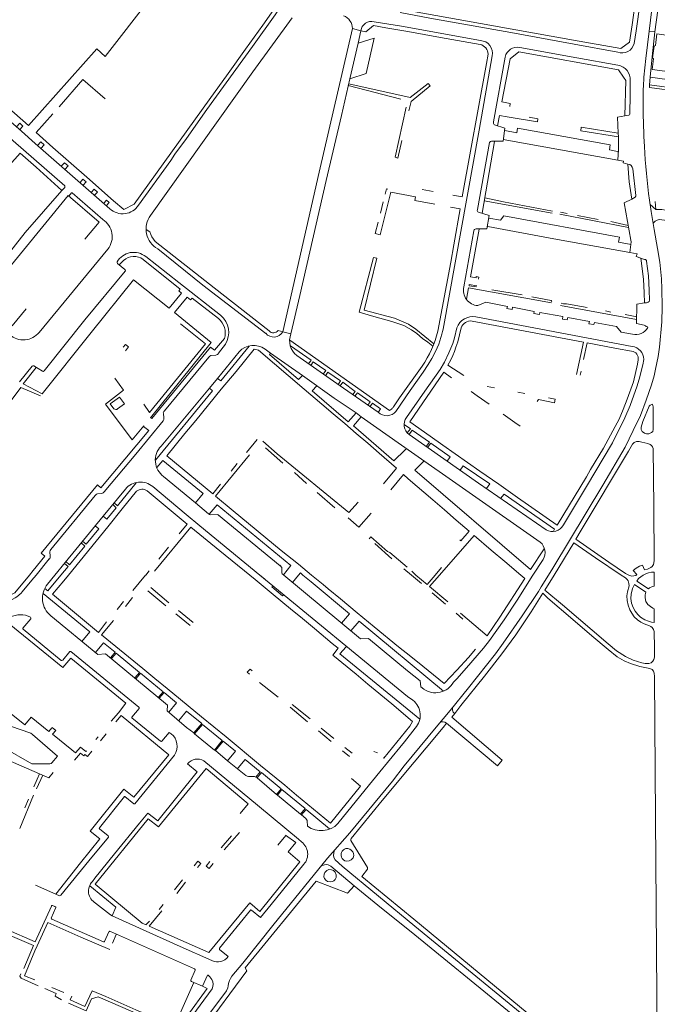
# Model space of a CAD drawing. Extents: x 145000 to 155000, y 457500 to 470000.
# Tile 498 of 548: x 154448 to 154700, y 466330 to 466720. Entities that reach past the tile are written whole.
import ezdxf

# ---------------------------------------------------------------- set-up
doc = ezdxf.new("R2010")
doc.units = 0
doc.header["$LTSCALE"] = 0.2
doc.header["$MEASUREMENT"] = 0
doc.layers.add('kant verharding', color=252, linetype='Continuous', lineweight=0)

msp = doc.modelspace()

# ---------------------------------------------------------------- linework, layer by layer
at = {"layer": 'kant verharding', "lineweight": 0}
for p, q in [((154694.64, 466750.21), (154690.11, 466717.86)), ((154699.1, 466715.09), (154703.66, 466748.39)), ((154699.56, 466736.89), (154696.8, 466715.4)), ((154503.89, 466734.28), (154481.49, 466705.31)), ((154666.92, 466711.88), (154603.48, 466723.21)), ((154587.94, 466719.13), (154598.75, 466717.33)), ((154598.75, 466717.33), (154630.11, 466711.67)), ((154582.7, 466715.57), (154579.35, 466716.41)), ((154584.62, 466715.08), (154582.7, 466715.57)), ((154592.54, 466716.73), (154601.24, 466715.28)), ((154696.8, 466715.4), (154695.55, 466704.6)), ((154696.8, 466715.4), (154699.1, 466715.09)), ((154699.1, 466715.09), (154698, 466705.17)), ((154587.96, 466712.57), (154581.67, 466710.68)), ((154584.79, 466698.6), (154587.96, 466712.57)), ((154698.49, 466709.23), (154698.86, 466709.4)), ((154632.46, 466702.63), (154633.06, 466706.24)), ((154635.23, 466679.55), (154639.8, 466705.16)), ((154698, 466705.17), (154697.26, 466697.16)), ((154698, 466705.17), (154698.25, 466704.86)), ((154622.85, 466649.83), (154632.46, 466702.63)), ((154584.79, 466698.6), (154578.37, 466696.57)), ((154598.53, 466688.48), (154577.73, 466693.84)), ((154696.96, 466693.07), (154697.05, 466694.1)), ((154697.26, 466697.16), (154697.05, 466694.1)), ((154697.05, 466694.1), (154757.02, 466685.91)), ((154697.26, 466697.16), (154707.82, 466695.72)), ((154696.96, 466693.07), (154717.23, 466690.25)), ((154460.71, 466682.65), (154454.16, 466675.26)), ((154636.79, 466677.97), (154637.56, 466682.04)), ((154637.56, 466682.04), (154640.57, 466681.47)), ((154669.92, 466677.42), (154669.81, 466675.91)), ((154669.81, 466675.91), (154684.67, 466673.56)), ((154684.61, 466674.94), (154669.92, 466677.42)), ((154628.88, 466644.76), (154633.66, 466671.3)), ((154635.68, 466671.67), (154630.68, 466643.28)), ((154684.48, 466664.36), (154639.08, 466672.52)), ((154432.34, 466649.98), (154447.75, 466667.07)), ((154690.36, 466660.9), (154691.59, 466650.3)), ((154611.38, 466651.88), (154607.01, 466652.66)), ((154438.09, 466615.32), (154466.82, 466650.29)), ((154466.82, 466650.29), (154479, 466639.74)), ((154591.56, 466647.84), (154590.44, 466643.29)), ((154622.85, 466649.83), (154619.07, 466650.5)), ((154658.51, 466643.33), (154631.55, 466648.24)), ((154691.26, 466649.62), (154690.05, 466648.92)), ((154697.71, 466643.95), (154696.96, 466648.52)), ((154699.21, 466647.97), (154699.53, 466644.84)), ((154618.22, 466645.74), (154622.08, 466645.04)), ((154619.56, 466630.82), (154622.08, 466645.04)), ((154661.53, 466642.99), (154688.66, 466637.64)), ((154664.44, 466643.24), (154661.7, 466643.74)), ((154698.85, 466636.92), (154697.71, 466643.95)), ((154479, 466639.74), (154473.41, 466633.01)), ((154676.69, 466640.85), (154668.45, 466642.46)), ((154688.51, 466638.5), (154681.65, 466639.97)), ((154499.17, 466635.92), (154497.68, 466636.82)), ((154623.46, 466614.21), (154627.47, 466636.39)), ((154626.17, 466618.13), (154629.57, 466637.01)), ((154632.99, 466638.04), (154632.71, 466638.09)), ((154455.27, 466596.12), (154482.46, 466629.07)), ((154619.56, 466630.82), (154618.32, 466623.86)), ((154486.31, 466623.38), (154489.28, 466621.02)), ((154488.73, 466624.58), (154486.98, 466622.85)), ((154618.32, 466623.86), (154613.2, 466596.54)), ((154473.36, 466601.06), (154489.35, 466620.31)), ((154628.3, 466617.68), (154626.17, 466618.13)), ((154628.3, 466617.68), (154628.4, 466618.18)), ((154629.46, 466618), (154628.4, 466618.18)), ((154629.46, 466618), (154629.27, 466617.22)), ((154624.58, 466609.29), (154625.38, 466613.76)), ((154658.25, 466607.85), (154625.38, 466613.76)), ((154625.52, 466614.53), (154625.62, 466615.07)), ((154625.52, 466614.53), (154628.55, 466614.17)), ((154628.64, 466614.55), (154625.62, 466615.07)), ((154634.54, 466612.9), (154646.53, 466610.94)), ((154555.01, 466595.54), (154558.47, 466610.7)), ((154695.79, 466607.83), (154695.04, 466607.83)), ((154450.11, 466605.43), (154444.57, 466598.76)), ((154691.9, 466601.22), (154661.81, 466606.74)), ((154664.18, 466607.43), (154672.36, 466605.96)), ((154679.61, 466604.59), (154681.67, 466604.15)), ((154473.36, 466601.06), (154457.25, 466580.85)), ((154670.84, 466592.3), (154626.72, 466600.59)), ((154628.22, 466602.27), (154690.12, 466590.57)), ((154687.33, 466603.16), (154691.92, 466602.24)), ((154475.93, 466596.04), (154456.43, 466571.76)), ((154551.73, 466596.39), (154549.91, 466596.82)), ((154555.01, 466595.54), (154551.73, 466596.39)), ((154594.06, 466565.17), (154554.58, 466592.97)), ((154668.09, 466579.41), (154670.84, 466592.3)), ((154489.43, 466591.32), (154488.51, 466590.32)), ((154529.06, 466591.4), (154526.3, 466587.87)), ((154670.9, 466585.41), (154672.31, 466592.01)), ((154522.51, 466586.34), (154504.88, 466565.03)), ((154525.25, 466587.13), (154523.31, 466586.99)), ((154447.56, 466576.59), (154452.48, 466582.74)), ((154454.06, 466582.24), (154448.99, 466575.68)), ((154453.13, 466582.86), (154456.6, 466580.73)), ((154606.95, 466582.76), (154597.99, 466570.25)), ((154669.57, 466579.12), (154669.92, 466580.8)), ((154447.99, 466574.29), (154455.8, 466570.98)), ((154448.99, 466575.68), (154456.43, 466571.76)), ((154602.18, 466573.05), (154596.56, 466564.84)), ((154626.33, 466572.7), (154628.74, 466571)), ((154632.69, 466574.7), (154635.59, 466574.15)), ((154597.99, 466570.25), (154595.6, 466566.68)), ((154628.74, 466571), (154633.47, 466567.62)), ((154644.8, 466572.43), (154647.65, 466571.95)), ((154656.94, 466570.19), (154659.67, 466569.66)), ((154484.86, 466565.9), (154483.39, 466567.84)), ((154504.53, 466563.98), (154504.72, 466562.28)), ((154639.02, 466563.7), (154643.65, 466560.46)), ((154492.18, 466553.5), (154496.69, 466559.17)), ((154599.91, 466559.65), (154602.31, 466557.96)), ((154601.07, 466556.33), (154602.31, 466557.96)), ((154601.76, 466555.69), (154603.05, 466557.44)), ((154603.05, 466557.44), (154609.92, 466552.61)), ((154645.77, 466558.93), (154643.65, 466560.46)), ((154683.42, 466558.83), (154678.76, 466550.29)), ((154537.47, 466548.58), (154541.65, 466553.7)), ((154615.17, 466551.39), (154610.1, 466554.98)), ((154544.94, 466550.33), (154551.81, 466544.38)), ((154598.76, 466551.47), (154653.75, 466513.04)), ((154608.62, 466550.89), (154609.92, 466552.61)), ((154609.12, 466550.55), (154610.41, 466552.26)), ((154673.66, 466541.84), (154678.76, 466550.29)), ((154538.57, 466547.61), (154525.12, 466531.3)), ((154531.33, 466541.17), (154533.73, 466544.14)), ((154607.23, 466544.76), (154607.61, 466545.13)), ((154671.99, 466538.86), (154673.66, 466541.84)), ((154561.17, 466536.22), (154556.35, 466540.63)), ((154601.44, 466538.17), (154611.18, 466529.76)), ((154480.68, 466523.39), (154489.51, 466534.09)), ((154493.71, 466536.54), (154486.3, 466527.39)), ((154513.48, 466523.98), (154500.27, 466535.07)), ((154524.01, 466532.22), (154527.11, 466535.95)), ((154644.78, 466530.7), (154637.27, 466535.98)), ((154477.49, 466531.58), (154459.96, 466510.16)), ((154480.18, 466532.36), (154478.34, 466532.12)), ((154498.04, 466533.4), (154513.9, 466520.19)), ((154517.24, 466528.55), (154520.23, 466532.32)), ((154572.45, 466526.68), (154565.43, 466532.7)), ((154611.18, 466529.76), (154615.78, 466525.83)), ((154484.42, 466527.91), (154485.73, 466526.69)), ((154484.99, 466528.61), (154486.3, 466527.39)), ((154525.78, 466527.79), (154522.65, 466524.08)), ((154555.02, 466503.85), (154525.78, 466527.79)), ((154615.78, 466525.83), (154620.46, 466521.8)), ((154465.55, 466504.92), (154480.68, 466523.39)), ((154525.73, 466524.01), (154523.14, 466523.88)), ((154550.68, 466503.69), (154526.26, 466523.72)), ((154577.72, 466522.67), (154581.89, 466518.95)), ((154581.89, 466518.95), (154586.72, 466524.51)), ((154500.93, 466501.51), (154515.3, 466519.03)), ((154510.77, 466516.28), (154513.9, 466520.19)), ((154620.46, 466521.8), (154625.55, 466517.41)), ((154586.64, 466515.16), (154585.97, 466514.32)), ((154593.22, 466509.38), (154586.64, 466515.16)), ((154613.88, 466500), (154627.5, 466515.68)), ((154622.3, 466513.62), (154625.55, 466517.41)), ((154627.5, 466515.68), (154634.33, 466509.91)), ((154467.31, 466504.11), (154473.37, 466511.49)), ((154471.94, 466512.71), (154473.37, 466511.49)), ((154472.51, 466513.41), (154473.94, 466512.19)), ((154502.63, 466506.24), (154506.47, 466511.11)), ((154588.2, 466512.45), (154594.95, 466506.5)), ((154622.3, 466513.62), (154621.85, 466514.01)), ((154649.9, 466502.2), (154655.32, 466510.43)), ((154459.24, 466506.37), (154454.08, 466500)), ((154459.55, 466509.16), (154459.64, 466507.47)), ((154634.33, 466509.91), (154639.7, 466505.37)), ((154685.75, 466500), (154675.63, 466506.85)), ((154465.55, 466504.92), (154461.56, 466500)), ((154463.94, 466500), (154466.74, 466503.42)), ((154465.33, 466504.64), (154466.74, 466503.42)), ((154465.9, 466505.34), (154467.31, 466504.11)), ((154550.57, 466503.99), (154551.36, 466503.04)), ((154551.39, 466501.09), (154551.36, 466503.04)), ((154552.07, 466500.12), (154555.02, 466503.85)), ((154602.73, 466500), (154599.71, 466502.54)), ((154614.59, 466503), (154612.15, 466500)), ((154639.7, 466505.37), (154646.03, 466500)), ((154654.89, 466506.15), (154650.86, 466500)), ((154452.94, 466501.75), (154451.51, 466500)), ((154454.08, 466500), (154452.43, 466497.97)), ((154461.56, 466500), (154458.64, 466496.41)), ((154465.05, 466497.69), (154466.95, 466500)), ((154492.45, 466493.95), (154497.45, 466500)), ((154498.83, 466501.71), (154497.49, 466500)), ((154538.67, 466500), (154540.9, 466498.19)), ((154542.72, 466500), (154601.2, 466451.95)), ((154542.72, 466500), (154544.51, 466498.53)), ((154552.22, 466500), (154551.99, 466500.19)), ((154558.03, 466500), (154555.56, 466497.07)), ((154563.05, 466497.36), (154559.77, 466500)), ((154567.72, 466496.33), (154563.16, 466500)), ((154602.73, 466500), (154606.65, 466496.61)), ((154604.48, 466500), (154602.88, 466501.54)), ((154695.48, 466500.52), (154694.48, 466500)), ((154698.79, 466500), (154698.78, 466501.22)), ((154506.59, 466489.05), (154499.46, 466495.05)), ((154563.05, 466497.36), (154578.21, 466484.62)), ((154475.42, 466477.59), (154456.94, 466492.72)), ((154489.49, 466487.6), (154492.27, 466491.07)), ((154498.37, 466493.74), (154505.47, 466487.81)), ((154610.97, 466493), (154616.17, 466488.46)), ((154486.18, 466486.31), (154488.64, 466489.54)), ((154478.58, 466468.58), (154459.87, 466483.89)), ((154509.43, 466484.61), (154515.05, 466479.98)), ((154516.29, 466481.19), (154510.52, 466485.94)), ((154578.21, 466484.62), (154575.08, 466480.95)), ((154620.47, 466484.88), (154623.07, 466482.54)), ((154622.18, 466484.98), (154632.75, 466475.95)), ((154637.74, 466483.4), (154632.75, 466475.95)), ((154478.84, 466477.28), (154481.91, 466481.46)), ((154479.93, 466476.38), (154484.68, 466482.08)), ((154479.93, 466476.38), (154484.68, 466482.08)), ((154578.77, 466477.9), (154581.97, 466481.7)), ((154581.97, 466481.7), (154615.4, 466454.04)), ((154472.26, 466473.75), (154475.42, 466477.59)), ((154574.42, 466468.81), (154576.83, 466471.64)), ((154478.58, 466468.58), (154481.61, 466468.86)), ((154481.61, 466468.86), (154506.16, 466448.49)), ((154606.04, 466442.89), (154574.42, 466468.81)), ((154549.9, 466451.59), (154542.56, 466457.49)), ((154601.2, 466451.95), (154603.3, 466450.42)), ((154506.16, 466448.49), (154506.04, 466446.24)), ((154506.69, 466445.68), (154509.64, 466449.47)), ((154562.58, 466443.03), (154555.51, 466448.8)), ((154619.85, 466445.2), (154622.34, 466448.3)), ((154442.89, 466446.16), (154449.67, 466440.65)), ((154483.8, 466442.14), (154486.66, 466445.39)), ((154485.66, 466441.84), (154487.79, 466444.45)), ((154506.04, 466446.24), (154513.71, 466439.7)), ((154554.66, 466447.64), (154561.55, 466441.9)), ((154613.27, 466437.32), (154615.82, 466440.36)), ((154460.39, 466439.62), (154461.9, 466438.42)), ((154461.9, 466438.42), (154460.58, 466436.95)), ((154460.58, 466436.95), (154468.2, 466430.83)), ((154479.65, 466434.38), (154481.8, 466437.13)), ((154565.92, 466438.29), (154570.96, 466434.11)), ((154571.99, 466435.33), (154567, 466439.38)), ((154599.96, 466433.95), (154604.19, 466439.39)), ((154603.78, 466425.97), (154613.27, 466437.32)), ((154477.69, 466434.94), (154478.72, 466435.89)), ((154525.1, 466430.47), (154528.21, 466434.26)), ((154455.44, 466421.3), (154434.83, 466430.31)), ((154575.45, 466430.45), (154578.2, 466428.2)), ((154579.24, 466429.47), (154576.36, 466431.73)), ((154589.22, 466429.57), (154587.85, 466430.16)), ((154591.56, 466427.65), (154591.76, 466427.47)), ((154456.75, 466420.74), (154454.28, 466415.35)), ((154454.5, 466419.21), (154455.44, 466421.3)), ((154521.44, 466423.42), (154502.5, 466400.27)), ((154538.08, 466409.47), (154521.44, 466423.42)), ((154454.5, 466419.21), (154453.15, 466416.12)), ((154538.17, 466420.24), (154540.05, 466420.26)), ((154579.03, 466419.48), (154582.57, 466416.39)), ((154447.62, 466399.66), (154453.08, 466412.79)), ((154451.09, 466411.3), (154449.58, 466407.84)), ((154534.89, 466405.58), (154538.08, 466409.47)), ((154498.47, 466403.45), (154477.46, 466377.64)), ((154502.5, 466400.27), (154498.47, 466403.45)), ((154561.57, 466400.5), (154561.37, 466402.8)), ((154528.61, 466391.18), (154534.6, 466398.01)), ((154556.89, 466394.06), (154552.89, 466397.07)), ((154531.44, 466396.68), (154527.44, 466392.01)), ((154549.83, 466393.08), (154552.95, 466396.91)), ((154553.96, 466390.34), (154556.89, 466394.06)), ((154558.56, 466386.43), (154553.96, 466390.34)), ((154542.68, 466366.8), (154558.56, 466386.43)), ((154547.17, 466369.55), (154560.12, 466385.49)), ((154477.46, 466377.64), (154496.15, 466362.19)), ((154508.96, 466375.33), (154512.11, 466379.31)), ((154513.28, 466378.45), (154509.78, 466373.96)), ((154461.84, 466373.66), (154453.79, 466377.21)), ((154522.54, 466350.49), (154538.73, 466370.16)), ((154538.73, 466370.16), (154542.68, 466366.8)), ((154498.83, 466361.01), (154503.89, 466367.02)), ((154504.38, 466369.59), (154502.87, 466367.58)), ((154496.15, 466362.19), (154497.69, 466361.52)), ((154499.03, 466362.94), (154497.6, 466361.56)), ((154498.83, 466361.01), (154522.54, 466350.49)), ((154535.96, 466346.29), (154548.36, 466361.83)), ((154484.36, 466354.29), (154485.85, 466357.69)), ((154449.24, 466344.16), (154453.06, 466353.3)), ((154454.97, 466337.37), (154448.23, 466340.43)), ((154516.6, 466338.64), (154510.74, 466325.53)), ((154460.34, 466336.73), (154465.11, 466334.65)), ((154468.26, 466333.29), (154467.58, 466331.79)), ((154476.08, 466332.13), (154478.67, 466332.96)), ((154496.39, 466325.31), (154478.67, 466332.96))]:
    msp.add_line(p, q, dxfattribs=at)
at = {"layer": 'kant verharding', "lineweight": 0, "flags": 128}
for points in [[(154450.49, 466749.43), (154449.12, 466747.54), (154442.41, 466739.84), (154428.59, 466724.3), (154415.42, 466709.35), (154451.14, 466677.98)], [(154564.68, 466750.71), (154563.25, 466747.69), (154561.74, 466744.3), (154559.82, 466740.32), (154557.76, 466736.48), (154554.85, 466730.86), (154551.99, 466726.58), (154548.7, 466721.84), (154539.76, 466709.33), (154521.74, 466684.34), (154513.59, 466672.93), (154509.03, 466666.71), (154507.38, 466664.12), (154494.64, 466646.47)], [(154454.16, 466675.26), (154460.7, 466669.33), (154474.22, 466657.62), (154484.77, 466648.27), (154488.78, 466644.8), (154492.92, 466646.87), (154522.56, 466688.19), (154530.18, 466698.68), (154537.05, 466708.33), (154543.82, 466717.72), (154554.15, 466732.59), (154556.57, 466736.77), (154559.08, 466741.85)], [(154690.98, 466710.5), (154691.75, 466715.55), (154694.77, 466737.14)], [(154684.4, 466707.05), (154667.19, 466710.26), (154642.1, 466714.82), (154610.01, 466720.56), (154598.25, 466722.78)], [(154499.37, 466642.44), (154539.95, 466699.23), (154555.53, 466720.65)], [(154592.54, 466716.73), (154587.67, 466717.61), (154584.62, 466715.08)], [(154690.11, 466717.86), (154689.14, 466711.03), (154685.64, 466708.5), (154666.92, 466711.88)], [(154579.35, 466716.41), (154566.2, 466659.62), (154551.73, 466596.39)], [(154558.47, 466610.7), (154569, 466656.23), (154575.04, 466681.94), (154578.37, 466696.57), (154581.67, 466710.68), (154582.7, 466715.57)], [(154601.24, 466715.28), (154614.17, 466712.95), (154629.89, 466710.15)], [(154699.93, 466714.3), (154699.33, 466709.75), (154698.86, 466709.4), (154698.25, 466704.86), (154698.61, 466704.39), (154698.04, 466700.21)], [(154699.93, 466714.3), (154709.98, 466712.92), (154709.43, 466708.84), (154709.8, 466708.28), (154711.76, 466708.02), (154712.26, 466708.45), (154712.78, 466712.54), (154722.68, 466711.18), (154722.12, 466707.11), (154722.5, 466706.56), (154724.23, 466706.32), (154724.74, 466706.76), (154725.28, 466710.83), (154735.38, 466709.45), (154734.81, 466705.39), (154735.18, 466704.83), (154736.96, 466704.59), (154737.48, 466705.02), (154737.98, 466709.09), (154748.09, 466707.71)], [(154481.49, 466705.31), (154478.08, 466708.38), (154451.14, 466677.98)], [(154634.73, 466705.67), (154629.52, 466676.15), (154615.29, 466597.34), (154615.04, 466596.47), (154614.82, 466595.39), (154613.53, 466591.45), (154612.89, 466590.01), (154612.39, 466588.74)], [(154638.57, 466687.36), (154641.82, 466704.46), (154645.21, 466707.25), (154684.76, 466700.07), (154686.68, 466697.22), (154687.59, 466695.86), (154687.24, 466681.88)], [(154645.67, 466708.92), (154668.28, 466704.81), (154684.47, 466701.95)], [(154483.34, 466645.04), (154453.76, 466670.93), (154448.26, 466675.8), (154437.45, 466685.2), (154435.17, 466687.31), (154415.9, 466704.6)], [(154698.04, 466700.21), (154708.07, 466698.84), (154708.68, 466702.98), (154709.2, 466703.37), (154711.15, 466703.1), (154711.54, 466702.59), (154710.83, 466698.46), (154720.76, 466697.11), (154721.39, 466701.24), (154721.89, 466701.63), (154723.63, 466701.39), (154724.02, 466700.89), (154723.38, 466696.75), (154733.45, 466695.38), (154734.08, 466699.51), (154734.58, 466699.9), (154736.36, 466699.66), (154736.73, 466699.15), (154736.06, 466695.03), (154746.17, 466693.65)], [(154464.31, 466652.34), (154465.46, 466653.53), (154465.51, 466653.78), (154465.42, 466654.13), (154445.05, 466671.98), (154428.6, 466686.65), (154420.92, 466693.24), (154412.44, 466700.75)], [(154481.4, 466688.66), (154472.64, 466696.22), (154463.18, 466685.45)], [(154577.9, 466694.56), (154602.22, 466689.14), (154609.29, 466694.68), (154610.15, 466693.73), (154602.57, 466687.6), (154601.67, 466683.83)], [(154689.37, 466695.81), (154689.39, 466689.82), (154689.24, 466683.05)], [(154638.57, 466687.36), (154641.8, 466686.71), (154641.74, 466685.57)], [(154600.61, 466685.31), (154596.27, 466665.45), (154597.33, 466665.17), (154598.91, 466672.16)], [(154684.74, 466668.62), (154684.67, 466673.56), (154684.61, 466674.94), (154684.35, 466681.34), (154687.24, 466681.88), (154688.83, 466682.11), (154689.03, 466682.29), (154689.15, 466682.51), (154689.24, 466683.05)], [(154447.58, 466676.39), (154448.86, 466677.84), (154447.67, 466678.91), (154446.39, 466677.46)], [(154634.43, 466671.87), (154638.99, 466671.87), (154639.73, 466676.99), (154635.59, 466678.37)], [(154640.57, 466681.47), (154652.65, 466679.53), (154652.82, 466680.64), (154649.34, 466681.3)], [(154684.89, 466667.66), (154681.11, 466668.42), (154681.47, 466670.32), (154644.7, 466676.99), (154644.4, 466675.15), (154639.77, 466676.01)], [(154454.64, 466670.16), (154455.95, 466671.63), (154457.28, 466670.45), (154455.98, 466668.98)], [(154447.75, 466667.07), (154454.08, 466661.58), (154464.31, 466652.34)], [(154684.74, 466668.62), (154684.48, 466664.36), (154686.65, 466663.89), (154686.58, 466663.31), (154688.47, 466662.76)], [(154464.07, 466661.9), (154465.31, 466663.31), (154466.73, 466662.04), (154465.5, 466660.65)], [(154688.47, 466662.76), (154688.97, 466655.72), (154690.05, 466648.92)], [(154471.48, 466655.42), (154472.66, 466656.76), (154473.85, 466655.7), (154472.68, 466654.36)], [(154464.31, 466652.34), (154449.7, 466635.61), (154429.5, 466610.05)], [(154480.48, 466640.76), (154468.31, 466651.42), (154468.14, 466651.32), (154467.08, 466650.07)], [(154475.92, 466651.53), (154477.07, 466652.84), (154478.35, 466651.7), (154477.21, 466650.4)], [(154589.59, 466639.72), (154588.42, 466635.26), (154590.35, 466634.8), (154594.56, 466651.69)], [(154593.37, 466652.86), (154592.81, 466652.97), (154592.29, 466650.87)], [(154612.03, 466646.87), (154604.02, 466648.33), (154604.31, 466649.82), (154594.56, 466651.69)], [(154480.86, 466647.3), (154481.92, 466648.52), (154483.04, 466647.52), (154481.99, 466646.32)], [(154631.75, 466649.37), (154639.12, 466647.78), (154658.62, 466644.12)], [(154690.05, 466648.92), (154686.96, 466647.38), (154689.54, 466632.59), (154689.77, 466631.97)], [(154697.26, 466646.73), (154699.53, 466644.84), (154701.84, 466644.71), (154709.1, 466643.52), (154710.72, 466643.4)], [(154628.3, 466637.09), (154632.59, 466637.06), (154633.57, 466642.41), (154629.34, 466643.72)], [(154633.42, 466641.33), (154637.95, 466640.57), (154639.25, 466642.26), (154685.12, 466633.86), (154684.76, 466631.86), (154689.69, 466630.94)], [(154698.46, 466639.35), (154699.2, 466640.13), (154700.07, 466640.61), (154700.86, 466640.76), (154710.24, 466639.67)], [(154689.21, 466627.7), (154657.63, 466633.41), (154632.99, 466638.04)], [(154656.98, 466500), (154658.69, 466502.77), (154678.49, 466535.64), (154687.38, 466550.71), (154690.56, 466557.23), (154693.38, 466563.21), (154695.73, 466569.24), (154697.76, 466575.36), (154698.85, 466578.9), (154699.42, 466581.51), (154700.37, 466586.61), (154700.99, 466590.28), (154701.9, 466600.28), (154702.05, 466606.29), (154701.94, 466613.42), (154701.75, 466617.26), (154701.42, 466619.92), (154701.04, 466623.97), (154700.2, 466629.3), (154698.85, 466636.92)], [(154501.26, 466632.14), (154524.55, 466613.73), (154546.41, 466596.72)], [(154689.77, 466631.97), (154689.21, 466627.7), (154692.15, 466627.23), (154691.71, 466626.21), (154695.07, 466625.03)], [(154545.01, 466595.73), (154520.13, 466614.85), (154502.24, 466629.19)], [(154506.79, 466605.65), (154511.65, 466611.61), (154510.61, 466612.51), (154511.11, 466613.26), (154496.49, 466625.03)], [(154497.53, 466626.13), (154510.57, 466615.87), (154527.17, 466602.89)], [(154611.58, 466591.6), (154604.52, 466597.38), (154601.59, 466599.31), (154596.07, 466601.79), (154583.99, 466604.96), (154589, 466625.45), (154587.67, 466625.75), (154582.09, 466604.07), (154587.77, 466602.38), (154594.9, 466600.46), (154599.69, 466598.8), (154602.7, 466597.07), (154604.8, 466595.62), (154607.11, 466593.75), (154609.27, 466592.26), (154611.23, 466590.71)], [(154693.57, 466625.48), (154694.6, 466617.18), (154694.89, 466611.83), (154695.04, 466607.83)], [(154695.87, 466624.27), (154696.54, 466618.56), (154696.88, 466612.83), (154697.06, 466608.83)], [(154506.79, 466605.65), (154492.71, 466616.91), (154475.93, 466596.04)], [(154526.33, 466601.59), (154515.87, 466609.64), (154515.22, 466608.94), (154513.88, 466610), (154508.87, 466604.03)], [(154690.24, 466595.38), (154685.74, 466596.25), (154683.94, 466598.4), (154675.23, 466600.08), (154674.97, 466599.18), (154673.03, 466599.47), (154673.18, 466600.42), (154664.67, 466601.97), (154664.45, 466601.08), (154662.48, 466601.38), (154662.67, 466602.36), (154653.6, 466604.03), (154653.41, 466603.14), (154651.19, 466603.56), (154651.34, 466604.42), (154642.78, 466606.07), (154642.58, 466605.19), (154640.53, 466605.59), (154640.7, 466606.41), (154632.19, 466608.07), (154629.08, 466606.7)], [(154650.34, 466610.23), (154658.12, 466608.7), (154658.33, 466608.28)], [(154662.07, 466607.63), (154662.89, 466607.37), (154664.18, 466607.43)], [(154695.04, 466607.83), (154692.02, 466607.32), (154691.87, 466599.63), (154694.93, 466598.93), (154695.47, 466598.7), (154695.72, 466598.5), (154696.17, 466598.3), (154696.37, 466597.99)], [(154499.45, 466562.3), (154523.46, 466592.15), (154508.87, 466604.03)], [(154511.3, 466599.49), (154521.2, 466591.53), (154499.05, 466564.35), (154496.69, 466567.66)], [(154600.77, 466562.43), (154608.03, 466572.86), (154614.06, 466581.42), (154615.81, 466584.28), (154617.5, 466587.96), (154619.08, 466591.66), (154619.76, 466593.9), (154620.68, 466597.95)], [(154622.4, 466597.93), (154621.06, 466592.37), (154620.37, 466590.21), (154619.75, 466588.55), (154619.11, 466587.01), (154618.3, 466585.28), (154617.2, 466583.1), (154623.42, 466579.01)], [(154499.34, 466562.25), (154499.44, 466562.4), (154499.89, 466562.05), (154523.18, 466590.22), (154524.67, 466589.01), (154528.67, 466593.73)], [(154489.43, 466591.32), (154490.64, 466590.38), (154489.45, 466588.87)], [(154503.57, 466551), (154522.75, 466574.06), (154525.9, 466577.89), (154534.52, 466588.47)], [(154524.01, 466532.22), (154505.88, 466547.23), (154513.04, 466556.03), (154517.4, 466561.24), (154527.37, 466573.62), (154533.28, 466580.67), (154540.4, 466589.47), (154542.14, 466589.11), (154560.27, 466573.57), (154567.3, 466567.64), (154571.71, 466563.82), (154576.37, 466559.99), (154580.83, 466556.12), (154585.49, 466552.3), (154589.95, 466548.33), (154596.83, 466542.4), (154591.6, 466536.2)], [(154525.9, 466577.89), (154527.19, 466576.86), (154538.46, 466590.68)], [(154544.77, 466589.46), (154546.96, 466587.9), (154559.6, 466579.04), (154572.13, 466570.03), (154580.78, 466564.23), (154582.77, 466562.72), (154598.76, 466551.47)], [(154554.84, 466590.83), (154563.05, 466585.05), (154562.01, 466583.64)], [(154612.39, 466588.74), (154610.85, 466585.83), (154609.41, 466583.45), (154607.36, 466580.39), (154605.06, 466577.22), (154602.18, 466573.05)], [(154689.92, 466588.68), (154683.92, 466589.69), (154672.31, 466592.01)], [(154546.96, 466587.9), (154546.46, 466587.34), (154558, 466577.43), (154559.6, 466579.04)], [(154589.59, 466564.53), (154575.84, 466574.01), (154557.36, 466586.94)], [(154562.87, 466583.05), (154563.86, 466584.46), (154568.78, 466581), (154567.8, 466579.59)], [(154694.69, 466585.41), (154694.34, 466583.21), (154692.92, 466577.61), (154691.96, 466574.58), (154690.81, 466571.22), (154689.29, 466567.14), (154687.2, 466562.32), (154682.39, 466552.4), (154672.07, 466535.11), (154662.89, 466519.85)], [(154683.42, 466558.83), (154684.95, 466561.8), (154686.61, 466565.61), (154688.2, 466569.62), (154690.66, 466576.55), (154692.26, 466583.54), (154692.54, 466585.25)], [(154568.65, 466578.95), (154569.64, 466580.36), (154574.67, 466576.9), (154573.68, 466575.45)], [(154618.6, 466578.09), (154615.61, 466580.35), (154602.1, 466560.66), (154610.1, 466554.98)], [(154492.18, 466553.5), (154481.55, 466567.7), (154488.75, 466573.2), (154485.24, 466578.01)], [(154447.99, 466574.29), (154427.44, 466547), (154428.38, 466546.19)], [(154501.34, 466545.51), (154523.93, 466572.94), (154522.75, 466574.06)], [(154565.21, 466575.01), (154563.4, 466572.95), (154577.72, 466560.68), (154580.78, 466564.23)], [(154574.48, 466574.9), (154575.52, 466576.36), (154580.5, 466572.75), (154579.51, 466571.45)], [(154483.39, 466567.84), (154487.11, 466570.52), (154489.14, 466567.88), (154486.36, 466565.81)], [(154580.32, 466570.85), (154581.3, 466572.21), (154586.34, 466568.61), (154585.4, 466567.25)], [(154659.67, 466569.66), (154659.42, 466568.27), (154653.02, 466569.48), (154652.55, 466568.74)], [(154586.25, 466566.66), (154587.24, 466568.06), (154590.46, 466565.79), (154589.52, 466564.39)], [(154698.47, 466565.86), (154698.46, 466566.64), (154698.19, 466567.68), (154697.86, 466567.59), (154697.31, 466567.28), (154696.87, 466566.87), (154694.4, 466560.87), (154693.68, 466558.64), (154693.67, 466557.63), (154694.12, 466556.91), (154694.97, 466556.26), (154695.75, 466555.88), (154696.77, 466555.88), (154697.77, 466556.43), (154698.31, 466556.87), (154698.44, 466557.71), (154698.47, 466565.86)], [(154504.36, 466561.13), (154493.55, 466547.91), (154481.03, 466532.91)], [(154582.77, 466562.72), (154579.8, 466559.08), (154595.8, 466545.25), (154600.23, 466549.57), (154600.87, 466550.19)], [(154452.94, 466501.75), (154457.49, 466507.47), (154456.05, 466508.73), (154478.35, 466535.76), (154479.78, 466534.5), (154498.67, 466557.31), (154496.68, 466558.87), (154496.79, 466559.12)], [(154656.03, 466517.94), (154629.29, 466536.46), (154601.76, 466555.69)], [(154581.57, 466528.92), (154577.9, 466524.74), (154549.59, 466548.04), (154543.82, 466553.03)], [(154610.41, 466552.26), (154618.08, 466546.87), (154616.87, 466545.13)], [(154615.17, 466551.39), (154629.8, 466541.12), (154637.27, 466535.98)], [(154698.68, 466527.19), (154698.48, 466550.15), (154698.23, 466550.79), (154697.85, 466551.3), (154697.24, 466551.76), (154696.38, 466552.07), (154693.95, 466552.69), (154692.9, 466552.91), (154691.8, 466552.85), (154690.96, 466552.53), (154690.23, 466551.86), (154688.67, 466549.1), (154670, 466517.74), (154667.8, 466514.28), (154680.87, 466505.15), (154687.47, 466500.67), (154688.81, 466500)], [(154520.23, 466532.32), (154504.23, 466545.34), (154501.87, 466542.66)], [(154649.9, 466502.2), (154604.03, 466541.57), (154607.23, 466544.76)], [(154621.99, 466541.56), (154623.22, 466543.23), (154633.79, 466536.09), (154632.47, 466534.33)], [(154522.39, 466524.28), (154517.24, 466528.55), (154504.6, 466539.06)], [(154594.55, 466533.77), (154599.61, 466539.88), (154601.44, 466538.17)], [(154644.78, 466530.7), (154660.48, 466519.74), (154671.99, 466538.86)], [(154466.95, 466500), (154482.44, 466519.06), (154488.2, 466526.26), (154493.91, 466533.22)], [(154563.16, 466500), (154557.96, 466504.28), (154551.17, 466509.76), (154532.19, 466525.5), (154525.12, 466531.3)], [(154638.02, 466530.36), (154639.4, 466532.1), (154659.44, 466518.24), (154659.04, 466517.35)], [(154485.73, 466526.69), (154482.1, 466522.2), (154480.68, 466523.39)], [(154696.19, 466502.38), (154697.46, 466503.03), (154698.09, 466503.45), (154698.55, 466504.25), (154698.8, 466505.65), (154698.68, 466527.19)], [(154513.48, 466523.98), (154518.99, 466519.55), (154542.72, 466500)], [(154473.94, 466512.19), (154478.93, 466518.28), (154477.47, 466519.51)], [(154515.3, 466519.03), (154526.88, 466509.56), (154538.67, 466500)], [(154675.63, 466506.85), (154667.07, 466512.81), (154659.25, 466500)], [(154601.03, 466503.16), (154594.18, 466508.97), (154593.22, 466509.38)], [(154691.75, 466500), (154691.97, 466500.18), (154690.49, 466501.81), (154691.74, 466502.8), (154693, 466503.57), (154694.2, 466503.98), (154695, 466502.13), (154696.19, 466502.38)], [(154451.51, 466500), (154445.73, 466492.96), (154421.47, 466480.44), (154406.08, 466472.58), (154388.33, 466482.07)], [(154457.58, 466494.72), (154458.79, 466493.72), (154463.94, 466500)], [(154601.16, 466462.12), (154585.77, 466474.83), (154582.56, 466474.77), (154552.22, 466500)], [(154559.77, 466500), (154558.73, 466500.83), (154558.03, 466500)], [(154612.15, 466500), (154608.92, 466496.21), (154604.48, 466500)], [(154617.11, 466489.36), (154609.9, 466495.43), (154613.88, 466500)], [(154650.86, 466500), (154644.62, 466490.13), (154639.45, 466482.34), (154633.69, 466474.15)], [(154646.03, 466500), (154647.64, 466498.63), (154637.74, 466483.4)], [(154639.02, 466473.06), (154646.59, 466483.9), (154653.02, 466493.44), (154654.11, 466495.35), (154656.98, 466500)], [(154659.25, 466500), (154655.57, 466493.97), (154662.49, 466488.2), (154680.57, 466472.79), (154683.89, 466470.03), (154687.45, 466467.71), (154690.57, 466466.34), (154693.95, 466465.31), (154695.31, 466465.01), (154696.7, 466464.97), (154697.71, 466465.31), (154698.31, 466465.9), (154698.69, 466466.59), (154698.95, 466467.56), (154699.01, 466471.13), (154698.89, 466477.64), (154698.52, 466478.45), (154698.03, 466479.24), (154697.53, 466479.68), (154697, 466479.93), (154694.83, 466480.73), (154693.54, 466481.38), (154692.28, 466482.26), (154690.98, 466483.46), (154689.98, 466484.97), (154689.21, 466486.29), (154688.49, 466488.06), (154688.13, 466489.99)], [(154688.13, 466489.99), (154688.04, 466491.8), (154688.22, 466493.35), (154688.88, 466495.79), (154688.87, 466496.73), (154688.55, 466497.76), (154688.16, 466498.25), (154687.44, 466498.86), (154685.75, 466500)], [(154688.81, 466500), (154689.94, 466499.61), (154690.77, 466499.67), (154691.54, 466499.83), (154691.75, 466500)], [(154694.48, 466500), (154692.62, 466498.6), (154691.95, 466497.65), (154696.64, 466494.54)], [(154698.78, 466501.22), (154697.82, 466501.21), (154696.61, 466500.93), (154695.48, 466500.52)], [(154696.64, 466494.54), (154697.04, 466494.9), (154698.14, 466495.43), (154698.81, 466495.64), (154698.79, 466500)], [(154408.93, 466471.64), (154444.58, 466490.37), (154445.81, 466490.97), (154446.51, 466491.38), (154448.17, 466492.86), (154448.57, 466493.4), (154452.43, 466497.97)], [(154465.05, 466497.69), (154460.53, 466492.39), (154478.84, 466477.28)], [(154571.37, 466472.97), (154564.33, 466478.87), (154559.58, 466482.75), (154554.88, 466486.68), (154547.99, 466492.28), (154540.9, 466498.19)], [(154547.78, 466495.61), (154547.48, 466495.31), (154551.7, 466491.74), (154552, 466492.09)], [(154597.65, 466471.56), (154588.03, 466479.55), (154581.2, 466485.1), (154574.57, 466490.64), (154569.81, 466494.52), (154567.72, 466496.33)], [(154691.12, 466496.28), (154690.23, 466494.69), (154689.74, 466492.39), (154689.67, 466490.71), (154689.9, 466488.86), (154690.5, 466487.2), (154691.29, 466485.7), (154692.32, 466484.41), (154693.49, 466483.36), (154695.12, 466482.31), (154696.6, 466481.71), (154697.85, 466481.41), (154698.85, 466481.28), (154698.87, 466486.67), (154698.26, 466486.96), (154697.34, 466487.59), (154696.33, 466488.39), (154695.61, 466489.5), (154695.27, 466490.95), (154695.34, 466492.16), (154695.6, 466493.22), (154691.12, 466496.28)], [(154622.34, 466448.3), (154631.67, 466459.96), (154638.57, 466468.79), (154644.05, 466476.28), (154650.1, 466485.39), (154654.7, 466492.8), (154656.76, 466490.83), (154666.6, 466482.44), (154674.11, 466475.97), (154680.68, 466470.47), (154684.23, 466467.63), (154686.91, 466466.09), (154689.47, 466464.95), (154693.14, 466463.77), (154697.16, 466463.04), (154698.08, 466462.62), (154698.61, 466461.92), (154698.91, 466461.2), (154699.04, 466459.85), (154699.39, 466404.02), (154699.91, 466333.76), (154700.08, 466293.6)], [(154416.71, 466465.01), (154417.7, 466467.24), (154443.43, 466480.72), (154464.66, 466463.37), (154467.87, 466467.08), (154489.67, 466449.24), (154486.66, 466445.39)], [(154452.02, 466482.67), (154448.79, 466479.02), (154448.78, 466478.78), (154448.93, 466478.54), (154464.06, 466466.23), (154464.26, 466466.16), (154464.65, 466466.31), (154467.42, 466469.69), (154467.57, 466469.79), (154467.78, 466469.7), (154494.71, 466447.71), (154494.85, 466447.56), (154494.96, 466447.39), (154494.91, 466447.21), (154491.95, 466443.71), (154492.02, 466443.43), (154503.37, 466434.21), (154503.69, 466434.16), (154503.86, 466434.26), (154506.74, 466437.67), (154506.84, 466437.72), (154507.6, 466437.19)], [(154479.93, 466476.38), (154496.33, 466463.01), (154501.09, 466459.08), (154505.94, 466455.14), (154519.61, 466443.84)], [(154483.67, 466467.39), (154485.37, 466469.43), (154480.82, 466473.21), (154477.61, 466469.37)], [(154591.76, 466427.47), (154602.14, 466440.2), (154603.21, 466442.06), (154595.01, 466448.99), (154585.46, 466456.79), (154580.81, 466460.74), (154571.54, 466468.29), (154573.74, 466471.02), (154571.37, 466472.97)], [(154628.04, 466470.6), (154625.28, 466467.42), (154620.65, 466462.31), (154615.62, 466457.01), (154607.29, 466463.91), (154602.42, 466467.74), (154597.65, 466471.56)], [(154639.02, 466473.06), (154636, 466468.88), (154625.26, 466455.33), (154618.01, 466446.43), (154612.46, 466439.79), (154599.91, 466424.46)], [(154633.69, 466474.15), (154631.22, 466471.1), (154624.47, 466463.24), (154620.73, 466458.97), (154619.36, 466457.56)], [(154493.37, 466459.38), (154495.03, 466461.47), (154485.82, 466469.13), (154484.06, 466467.09)], [(154502.58, 466451.67), (154504.39, 466453.76), (154495.42, 466461.16), (154493.72, 466459.08)], [(154539.6, 466462.12), (154538.83, 466462.77), (154537.67, 466461.54), (154538.55, 466460.81)], [(154601.16, 466462.12), (154606.21, 466458.14), (154606.49, 466455.73), (154607.57, 466454.84)], [(154509.64, 466449.47), (154504.78, 466453.45), (154502.98, 466451.37)], [(154487.79, 466444.45), (154506.69, 466428.88), (154492.81, 466412.02), (154488.84, 466415.18), (154475.48, 466398.57)], [(154516.58, 466437.53), (154519.69, 466441.16), (154513.6, 466446.15), (154510.57, 466442.37)], [(154615.82, 466440.36), (154616.62, 466441.32), (154636.74, 466424.51), (154638.68, 466426.76), (154618.69, 466443.75), (154619.85, 466445.2)], [(154459.53, 466425.26), (154460.08, 466425.36), (154460.36, 466425.61), (154462.57, 466428.27), (154452.72, 466436.81), (154451.94, 466437.37), (154444.01, 466440.13), (154443.73, 466440.11), (154443.41, 466439.88), (154440.65, 466432.35), (154440.72, 466432.1), (154440.97, 466431.84), (154452.34, 466425.3), (154453.22, 466425.21), (154459.53, 466425.26)], [(154449.67, 466440.65), (154452.16, 466443.71), (154459.09, 466438.11), (154460.33, 466439.56)], [(154524.78, 466430.7), (154527.81, 466434.55), (154520.01, 466440.85), (154516.86, 466437.14)], [(154519.61, 466443.84), (154529.34, 466435.93), (154542.96, 466424.61), (154552.53, 466416.79), (154557.23, 466412.84), (154570.72, 466401.73), (154582.57, 466416.39)], [(154513.71, 466439.7), (154516.52, 466437.47), (154516.86, 466437.14), (154524.78, 466430.7), (154525.1, 466430.47), (154529.94, 466426.47), (154533.86, 466423.28), (154537.14, 466420.66)], [(154529.94, 466426.47), (154532.99, 466430.26), (154528.21, 466434.26)], [(154599.96, 466433.95), (154593.22, 466425.75), (154590.27, 466422.06), (154584.37, 466414.95), (154573.62, 466401.57)], [(154474.06, 466430.46), (154473.74, 466430.08), (154471.69, 466431.84), (154469.75, 466429.58), (154468.2, 466430.83)], [(154469.34, 466426.71), (154471.69, 466429.47), (154472.96, 466428.43), (154473.35, 466428.95), (154474.43, 466428.15), (154476.17, 466430.22)], [(154508.87, 466428.72), (154493.17, 466409.47), (154492.81, 466409.47), (154489.26, 466412.31), (154489.08, 466412.38), (154479.15, 466399.87), (154479.08, 466399.66), (154479.2, 466399.46), (154482.67, 466396.69), (154482.8, 466396.46), (154482.8, 466396.23), (154474.93, 466386.79)], [(154514.06, 466425.29), (154517.86, 466422.13), (154502.23, 466402.65), (154498.27, 466405.71), (154495.06, 466401.72), (154485.16, 466389.65)], [(154559.25, 466394.32), (154558.01, 466395.45), (154542.54, 466408.16), (154541.73, 466408.91), (154520.55, 466426.38)], [(154533.86, 466423.28), (154534.05, 466423.64), (154536.91, 466427.02), (154542.88, 466422.15), (154541.16, 466419.98)], [(154548.36, 466361.83), (154549.57, 466363.38), (154569.45, 466387.89), (154578.3, 466397.93), (154595.22, 466418.34), (154599.91, 466424.46)], [(154603.63, 466363.73), (154583.08, 466380.63), (154585.34, 466383.49), (154585.38, 466383.86), (154585.28, 466384.16), (154578.72, 466394.95), (154578.68, 466395.3), (154578.89, 466395.71), (154591.17, 466410.76), (154603.78, 466425.97)], [(154460.83, 466421.88), (154459.17, 466419.7), (154455.44, 466421.3)], [(154541.61, 466419.67), (154543.3, 466421.78), (154551.1, 466415.39), (154549.26, 466413.08)], [(154541.16, 466419.98), (154541.61, 466419.67), (154549.26, 466413.08), (154549.62, 466412.87), (154558.85, 466405.33), (154559.13, 466405.01), (154560.91, 466403.6)], [(154549.62, 466412.87), (154551.45, 466415.04), (154560.66, 466407.5), (154558.85, 466405.33)], [(154559.13, 466405.01), (154560.97, 466407.2), (154570.25, 466399.57)], [(154461.84, 466373.66), (154471.61, 466386.04), (154479.27, 466395.5), (154475.48, 466398.57)], [(154476.36, 466378.67), (154477.36, 466380.04), (154485.16, 466389.65)], [(154604.13, 466361.03), (154575.29, 466384.76), (154572.46, 466387.24), (154572.05, 466388.19), (154571.89, 466389.12), (154571.93, 466389.77), (154572.08, 466390.87)], [(154577.11, 466386.73), (154578.08, 466386.84), (154578.89, 466387.24), (154579.63, 466388.01), (154579.87, 466388.92), (154579.76, 466389.72), (154579.48, 466390.41), (154578.92, 466391.12), (154578.29, 466391.52), (154577.56, 466391.72), (154576.8, 466391.67), (154576.27, 466391.45), (154575.78, 466391.15), (154575.3, 466390.67), (154575.03, 466390.12), (154574.92, 466389.69), (154574.88, 466388.95), (154575.02, 466388.32), (154575.25, 466387.79), (154575.76, 466387.27), (154576.38, 466386.87), (154577.11, 466386.73)], [(154474.93, 466386.79), (154463.84, 466373.22), (154463.65, 466373.09), (154463.36, 466373.03), (154461.84, 466373.66)], [(154516.68, 466384.91), (154518.15, 466386.71), (154519.31, 466385.76), (154518.04, 466384.21)], [(154522.93, 466386.55), (154521.45, 466384.77), (154522.57, 466383.85), (154524.16, 466385.78)], [(154566.97, 466384.84), (154568.33, 466385.21), (154569.21, 466385.34), (154569.79, 466385.25), (154570.83, 466384.7), (154580.11, 466376.94)], [(154572.5, 466379.48), (154572.85, 466380.22), (154572.92, 466381.34), (154572.48, 466382.36), (154571.86, 466382.95), (154571.06, 466383.33), (154570.03, 466383.38), (154569.22, 466382.98), (154568.42, 466382.26), (154568.14, 466381.5), (154568.03, 466380.51), (154568.25, 466379.84), (154568.83, 466379.14), (154569.5, 466378.65), (154570.48, 466378.46), (154571.42, 466378.6), (154571.93, 466378.9), (154572.5, 466379.48)], [(154505.36, 466300.13), (154519.96, 466319.49), (154537.52, 466343.28), (154536.84, 466344.47), (154565.05, 466378.8), (154577.42, 466374.02), (154580.11, 466376.94), (154590.88, 466368.11), (154602.59, 466358.68)], [(154484.15, 466365.05), (154485.67, 466368.44), (154475.41, 466376.91)], [(154433.19, 466373.08), (154429.76, 466365.4), (154442.21, 466359.78), (154453.67, 466354.71), (154460.14, 466368.95)], [(154523.7, 466347.37), (154511.13, 466352.87), (154484.15, 466365.05), (154483.56, 466365.44), (154477.64, 466370.13)], [(154460.14, 466368.95), (154460.25, 466369.18), (154460.64, 466369.2), (154461.54, 466368.8), (154461.89, 466368.55), (154461.87, 466368.35), (154460.09, 466364.1), (154460.2, 466363.88), (154460.38, 466363.73), (154480.73, 466354.73), (154481.09, 466354.8), (154481.22, 466354.88), (154482.91, 466358.77), (154483.1, 466358.92), (154483.25, 466358.96), (154483.52, 466358.89), (154516.88, 466344.04), (154517.05, 466343.78)], [(154547.17, 466369.55), (154542.96, 466364.41), (154539.38, 466367.36), (154539.16, 466367.41), (154538.96, 466367.25), (154526.75, 466352.31), (154526.65, 466351.93), (154526.65, 466351.75), (154530.21, 466348.98)], [(154432.76, 466362.22), (154445.73, 466356.44), (154453.06, 466353.3)], [(154454.57, 466353.12), (154458.71, 466362.46), (154471.85, 466356.66), (154483.25, 466351.7)], [(154698.24, 466291.03), (154697, 466290.67), (154695.86, 466290.18), (154695.3, 466289.89), (154695.05, 466289.69), (154694.42, 466289.06), (154682.64, 466298.77), (154648.56, 466326.69), (154603.63, 466363.73)], [(154602.59, 466358.68), (154640.74, 466327.61), (154660.52, 466310.85), (154681.24, 466293.86), (154692.58, 466284.45), (154691.99, 466282.97), (154691.63, 466281.48), (154689.39, 466281.83)], [(154731.8, 466256.03), (154690.78, 466289.75), (154678.24, 466299.98), (154657.54, 466317.08), (154604.13, 466361.03)], [(154453.61, 466339.74), (154449.49, 466341.32), (154453.64, 466351.17), (154454.57, 466353.12)], [(154496.59, 466290.95), (154510.07, 466309.29), (154529.47, 466335.42), (154530.01, 466336.61), (154530.21, 466337.31), (154530.28, 466338.28), (154530.63, 466339.46), (154531.02, 466340.26), (154531.66, 466341.12), (154535.96, 466346.29)], [(154517.05, 466343.78), (154517.11, 466343.65), (154517.09, 466343.52), (154515.36, 466339.58), (154515.33, 466339.43), (154515.37, 466339.28), (154515.65, 466339.04), (154520.04, 466337.18)], [(154448, 466342.1), (154447.61, 466341.2), (154448.23, 466340.43)], [(154485.55, 466285.29), (154486.54, 466286.13), (154487.82, 466287.53), (154506.66, 466312.85), (154523.81, 466336.13), (154524.1, 466337.07), (154524.17, 466338.02), (154524.08, 466338.91), (154523.69, 466339.89), (154522.91, 466340.95), (154522.17, 466341.5), (154522, 466341.55), (154520.04, 466337.18)], [(154464.18, 466331.73), (154461.58, 466333.26), (154462.05, 466334.25), (154457.54, 466336.22)], [(154467.58, 466331.79), (154473.4, 466329.17), (154476.27, 466335.42), (154481.7, 466333.05), (154493.53, 466327.79), (154495.44, 466327), (154496.77, 466326.6), (154513.76, 466325.25), (154521.8, 466336.25), (154520.04, 466337.18)], [(154476.08, 466332.13), (154473.91, 466327.41), (154466.9, 466330.49)]]:
    msp.add_lwpolyline(points, dxfattribs=at)
at = {"layer": 'kant verharding', "lineweight": 0}
for centre, radius, start, end in [((154573.98, 466716.47), 5.37, 359.3756, 70.2497), ((154586.84, 466715.1), 4.17, 74.8026, 173.6103), ((154629.01, 466706.2), 4.05, 0.6616, 77.4798), ((154629.85, 466706.7), 4.98, 348.0293, 87.0055), ((154644.69, 466703.98), 5.04, 78.8627, 166.3874), ((154686.08, 466711.84), 5.07, 250.5978, 344.685), ((154683.52, 466696.16), 5.86, 356.5882, 80.6698), ((154821.91, 466688.05), 127.44, 172.5401, 177.0084), ((154820.52, 466687.98), 126.06, 176.9435, 181.1023), ((154986.6, 466686.68), 292.11, 180.22, 183.3298), ((154636.12, 466679.18), 0.964, 157.7007, 236.7176), ((154634.72, 466670.66), 1.24, 103.6563, 148.7869), ((154989.07, 466686.59), 294.58, 183.2854, 187.4266), ((154688.22, 466660.62), 2.16, 7.5849, 83.3034), ((154690.93, 466650.21), 0.676, 299.9012, 330.0988), ((154690.97, 466650.19), 0.633, 329.4349, 10.1878), ((154488.39, 466650.54), 7.46, 227.4628, 326.9769), ((154629.48, 466644.4), 0.694, 149.3063, 258.8035), ((154476.4, 466634.06), 7.85, 320.5481, 58.6832), ((154506.68, 466637.09), 9.06, 143.7829, 240.6145), ((154507.08, 466637.83), 8.14, 193.5505, 224.306), ((154628.32, 466636.23), 0.866, 91.1675, 169.0766), ((154492.76, 466620.21), 7.6, 51.1984, 149.8797), ((154486.62, 466623.77), 0.498, 149.7967, 231.5829), ((154492.89, 466619.92), 6.25, 54.8413, 131.8509), ((154694.97, 466624.12), 0.914, 9.3371, 83.6005), ((154488.97, 466620.63), 0.496, 319.9072, 51.8335), ((154629.43, 466612.82), 6.12, 166.8693, 266.6968), ((154695.71, 466609.24), 1.41, 273.0998, 301.1057), ((154695.72, 466609.24), 1.4, 300.6914, 343.172), ((154521.48, 466595.86), 7.5, 343.5223, 49.753), ((154521.41, 466596.05), 8.95, 328.6987, 49.9057), ((154627.1, 466595.47), 6.88, 80.7077, 158.9621), ((154626.17, 466596.65), 3.98, 82.0356, 161.1409), ((154449.06, 466601.03), 7.92, 227.5638, 321.6629), ((154548.15, 466598.31), 4.06, 219.3279, 331.8688), ((154548.12, 466598.17), 2.24, 220.1112, 322.9966), ((154569.35, 466608.1), 45.35, 326.0231, 345.2306), ((154691.5, 466600.92), 5.68, 257.1389, 328.9446), ((154561.94, 466592.81), 7.45, 158.4965, 232.0171), ((154540.19, 466583.32), 7.66, 53.2607, 137.7533), ((154689.55, 466585.68), 3.02, 351.9147, 82.9667), ((154689.42, 466585.35), 5.27, 0.6759, 82.2719), ((154525.31, 466583.69), 3.85, 121.2085, 136.5465), ((154525.22, 466588.29), 1.16, 271.7275, 338.8706), ((154452.87, 466582.43), 0.498, 58.379, 142.2153), ((154456.86, 466581.15), 0.497, 238.1969, 321.809), ((154485.65, 466566.63), 1.07, 222.7828, 267.9963), ((154485.66, 466566.63), 1.08, 267.4222, 310.3644), ((154505.33, 466564.29), 0.858, 121.099, 201.343), ((154592.94, 466567.81), 4.69, 224.4268, 320.6665), ((154592.45, 466568.32), 3.53, 297.1644, 312.9358), ((154592.44, 466568.37), 3.59, 312.4868, 331.8963), ((154503.07, 466562.16), 1.66, 321.5534, 4.0234), ((154604.73, 466559.57), 4.89, 144.1082, 232.5752), ((154509.19, 466545.48), 7.89, 135.5094, 234.3999), ((154495.38, 466529.25), 7.61, 49.9603, 140.5188), ((154496.09, 466530.61), 3.4, 54.9542, 129.9238), ((154478.6, 466530.78), 1.37, 101.0915, 144.2082), ((154480.17, 466533.31), 0.949, 270.6057, 334.7554), ((154523.49, 466525.41), 1.58, 225.9575, 257.1021), ((154525.15, 466521.46), 2.61, 56.9855, 77.2078), ((154658.53, 466522.23), 4.96, 239.7368, 331.42), ((154461.16, 466509.09), 1.61, 138.4554, 177.4862), ((154650.09, 466508.9), 5.54, 330.2828, 48.4908), ((154458.69, 466507.19), 0.99, 303.6917, 15.8974), ((154552.2, 466500.98), 0.816, 171.9133, 254.7308), ((154465.49, 466490.76), 8.87, 140.4615, 230.7258), ((154447.96, 466475.75), 8.54, 62.7003, 118.7985), ((154451.4, 466482.89), 0.654, 339.9954, 43.344), ((154612.22, 466461.58), 8.19, 235.3588, 330.5793), ((154598.76, 466444.5), 7.46, 316.7496, 52.4465), ((154620.94, 466446.87), 2, 146.6445, 236.7219), ((154615.16, 466439.96), 1.99, 42.9561, 129.3152), ((154503.5, 466432.25), 6.42, 326.6839, 50.2863), ((154517.91, 466422.25), 4.9, 57.4543, 141.6623), ((154538.25, 466421.93), 1.69, 229.0946, 267.5512), ((154540.14, 466418.27), 2, 59.3844, 92.6405), ((154559.88, 466402.47), 1.53, 12.6349, 47.6722), ((154566.95, 466408.32), 9.49, 235.4593, 314.698), ((154555.6, 466389.5), 6.04, 318.4478, 52.7895), ((154480.29, 466374.89), 5.45, 136.1694, 240.9), ((154526.03, 466351.91), 5.1, 242.7396, 324.9892)]:
    msp.add_arc(centre, radius, start, end, dxfattribs=at)

doc.saveas('drawing.dxf')
